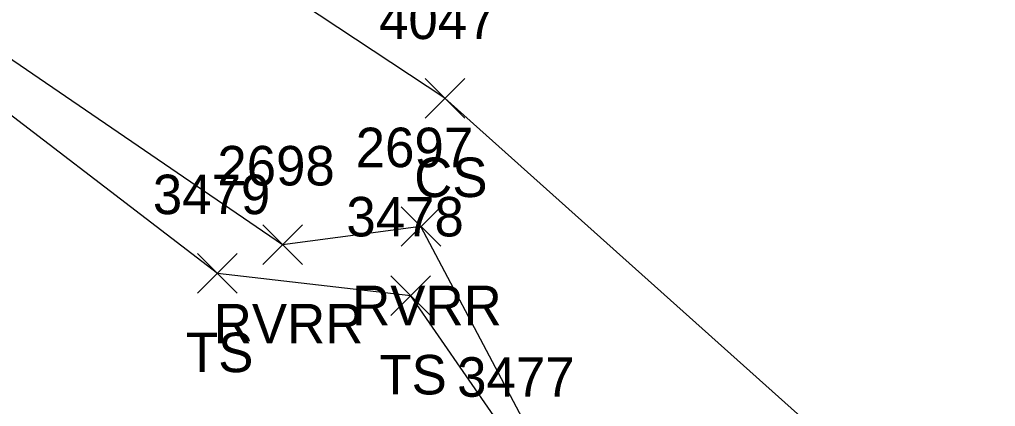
# Model space of a CAD drawing. Extents: x 1482574 to 1485769, y 580696 to 595649.
# Drawn here: x 1484474.16 to 1484523.59, y 582774.98 to 582794.57 of the extents above; entities that cross this region are included whole.
import ezdxf

# ---------------------------------------------------------------- set-up
doc = ezdxf.new("R2010")
doc.units = 0
for name, color, linetype in [('L_A', 7, 'Continuous'), ('L_I', 7, 'Continuous'), ('L_TIC', 7, 'Continuous'), ('LAWE', 7, 'Continuous'), ('LELB', 7, 'Continuous')]:
    doc.layers.add(name, color=color, linetype=linetype)

msp = doc.modelspace()

# ---------------------------------------------------------------- linework, layer by layer
at = {"layer": 'L_TIC'}
for points in [[(1484494.706, 582789.583), (1484496.706, 582791.583)], [(1484496.706, 582789.583), (1484494.706, 582791.583)], [(1484493.492, 582783.097), (1484495.492, 582785.097)], [(1484495.492, 582783.097), (1484493.492, 582785.097)], [(1484486.484, 582782.172), (1484488.484, 582784.172)], [(1484488.484, 582782.172), (1484486.484, 582784.172)], [(1484483.18, 582780.718), (1484485.18, 582782.718)], [(1484485.18, 582780.718), (1484483.18, 582782.718)], [(1484492.973, 582779.59), (1484494.973, 582781.59)], [(1484494.973, 582779.59), (1484492.973, 582781.59)]]:
    msp.add_lwpolyline(points, dxfattribs=at)
at = {"layer": 'LAWE'}
msp.add_lwpolyline([(1484560.436, 582694.182), (1484551.66, 582704.268), (1484532.995, 582714.264), (1484519.091, 582723.333), (1484502.779, 582740.554), (1484501.385, 582743.713), (1484497.277, 582758.188), (1484502.966, 582768.086), (1484494.492, 582784.097), (1484487.484, 582783.172), (1484467.828, 582796.594)], dxfattribs=at)
at = {"layer": 'LELB'}
for points in [[(1484934.852, 582318.202), (1484920.856, 582352.283), (1484899.848, 582388.038), (1484878.428, 582421.558), (1484837.342, 582438.638), (1484810.088, 582466.844), (1484787.014, 582495.344), (1484738.451, 582543.609), (1484700.495, 582575.433), (1484669.737, 582613.454), (1484643.107, 582644.143), (1484614.76, 582674.753), (1484580.797, 582689.675), (1484560.673, 582749.779), (1484522.569, 582766.538), (1484495.706, 582790.583), (1484464.853, 582810.97), (1484442.195, 582833.828)], [(1484494.223, 582769.809), (1484499.583, 582772.473), (1484493.973, 582780.59), (1484484.18, 582781.718), (1484469.935, 582792.621), (1484457.851, 582802.112), (1484445.991, 582810.714)]]:
    msp.add_lwpolyline(points, dxfattribs=at)

# ---------------------------------------------------------------- texts
at = {"layer": 'L_A'}
for s, p in [('CS', (1484494.147, 582785.583)), ('RVRR', (1484491.004, 582779.097)), ('RVRR', (1484483.996, 582778.172)), ('TS', (1484482.589, 582776.718)), ('TS', (1484492.382, 582775.59))]:
    msp.add_text(s, height=2, dxfattribs=at).set_placement(p)
at = {"layer": 'L_I'}
for s, p in [('4047', (1484492.367, 582793.583)), ('2697', (1484491.185, 582787.097)), ('2698', (1484484.177, 582786.172)), ('3479', (1484480.912, 582784.718)), ('3478', (1484490.713, 582783.59)), ('3477', (1484496.323, 582775.473))]:
    msp.add_text(s, height=2, dxfattribs=at).set_placement(p)

doc.saveas('drawing.dxf')
